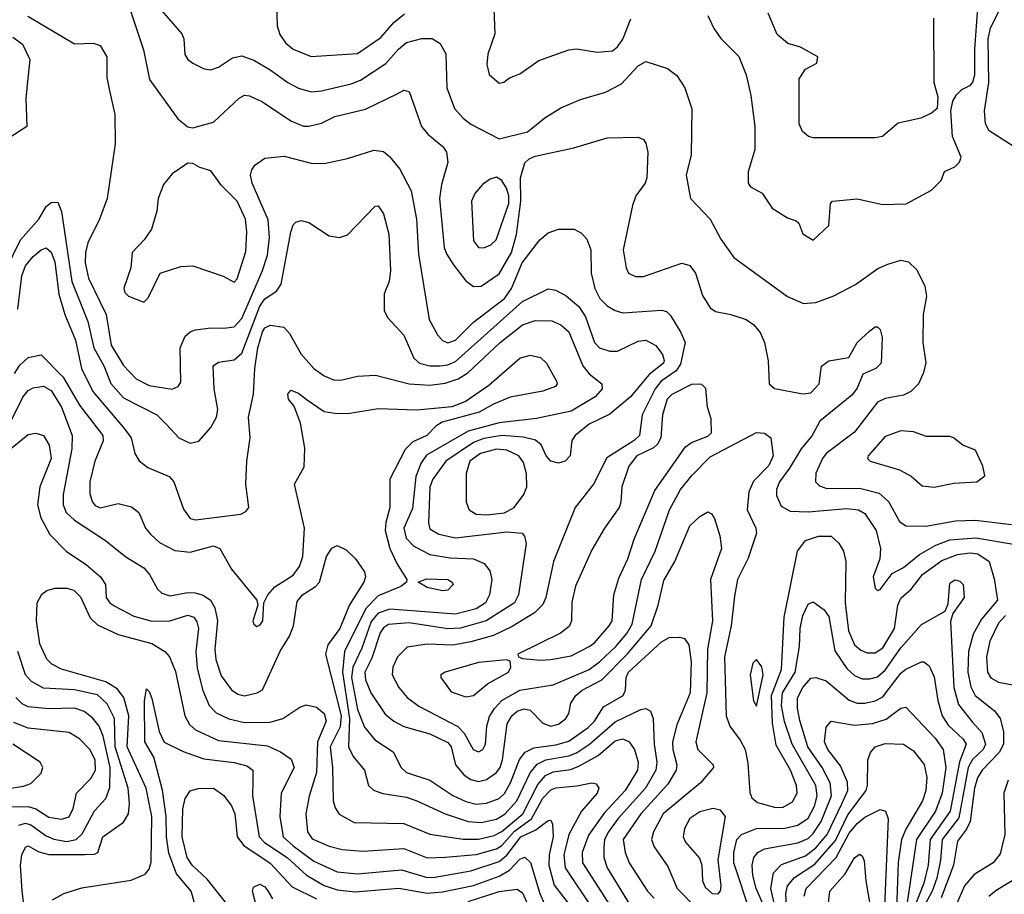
# Model space of a CAD drawing. Extents: x 997026 to 1115308, y 536381 to 619039.
# Tile 383 of 484: x 1056932 to 1060757, y 591862 to 595259. Entities that reach past the tile are written whole.
import ezdxf

# ---------------------------------------------------------------- set-up
doc = ezdxf.new("R2010")
doc.units = 0

msp = doc.modelspace()

# ---------------------------------------------------------------- linework, layer by layer
at = {"layer": '0CON20XD'}
for points in [[(1057348.5, 595338.5), (1057412.6, 595142.6), (1057436.9, 595026.9), (1057546, 594875), (1057585, 594843.8), (1057605, 594838.8), (1057685, 594861.9), (1057784.2, 594955), (1057805, 594965.7), (1057825, 594963.1), (1057875, 594940.5), (1057986.1, 594866.1), (1058035, 594846.4), (1058055, 594845.4), (1058105, 594857.9), (1058156.4, 594883.6), (1058275, 594912), (1058398.6, 594971.4), (1058425, 594985.8), (1058445, 594980), (1058493.1, 594845), (1058518.1, 594815), (1058576.9, 594765), (1058590.6, 594745), (1058595.5, 594705), (1058570.8, 594619.2), (1058562.4, 594565), (1058581.2, 594375), (1058589.7, 594349.7), (1058617.1, 594307.1), (1058665.7, 594245), (1058695, 594223.1), (1058725, 594224.4), (1058795, 594272.5), (1058842.2, 594355), (1058862.6, 594425), (1058879, 594555), (1058877.3, 594645), (1058895, 594702.9), (1058911.3, 594718.7), (1058935, 594728.8), (1059085, 594761.5), (1059215, 594801.2), (1059335, 594803.8), (1059355, 594794), (1059365, 594780), (1059372.1, 594745), (1059368.9, 594645), (1059362.2, 594625), (1059325.8, 594575), (1059312.6, 594537.4), (1059276.7, 594365), (1059288, 594295), (1059296.7, 594275), (1059325, 594262), (1059355, 594262.5), (1059504.1, 594314.1), (1059535, 594304.3), (1059557.8, 594275), (1059585, 594188.8), (1059615, 594140.8), (1059635.5, 594125.5), (1059695, 594114.4), (1059755, 594094.3), (1059784.5, 594074.5), (1059808.6, 594045), (1059825.7, 594005), (1059840, 593935), (1059843.3, 593845), (1059865, 593826.7), (1059975, 593806.2), (1060005, 593810), (1060037.5, 593845), (1060046.4, 593913.6), (1060075, 593933.8), (1060153, 593947), (1060186.2, 594005), (1060235, 594051.2), (1060255, 594066), (1060265, 594066.2), (1060275, 594056.7), (1060283.1, 594025), (1060278.9, 593925), (1060258, 593905), (1060207.3, 593882.7), (1060185, 593828.8), (1060165, 593800.8), (1060040.4, 593699.6), (1060010.8, 593645), (1059967.7, 593592.3), (1059923.1, 593516.9), (1059884.2, 593465), (1059871.6, 593435), (1059871.7, 593411.7), (1059889.8, 593369.8), (1059925, 593350), (1059995, 593348.2), (1060145, 593361.1), (1060191.2, 593355), (1060215, 593341.9), (1060259.1, 593275), (1060276.4, 593205), (1060273.5, 593165), (1060247.5, 593095), (1060255, 593051.2), (1060265, 593042), (1060275, 593045.8), (1060321.8, 593108.2), (1060365, 593131.6), (1060427.9, 593182.1), (1060491.2, 593218.8), (1060545, 593238.7), (1060646.6, 593246.6), (1060800.4, 593220.4)], [(1058772.3, 595332.3), (1058778.1, 595205), (1058750.6, 595125), (1058747.5, 595085), (1058756, 595046), (1058795, 595013.3), (1058813.6, 595016.4), (1058835, 595033.3), (1058875, 595048.8), (1058948.7, 595101.3), (1059065, 595141.9), (1059095, 595145.7), (1059175, 595133.1), (1059235, 595138.1), (1059255, 595154.4), (1059275, 595184.3), (1059306.6, 595263.4)], [(1057485, 595294.5), (1057561.5, 595205), (1057569.5, 595185), (1057573.9, 595123.9), (1057585.6, 595105), (1057605, 595090), (1057648.6, 595068.6), (1057675, 595064.5), (1057705, 595075.5), (1057758.3, 595111.7), (1057795, 595119.3), (1057845, 595100.6), (1057905, 595064.7), (1057973.6, 595015), (1058015, 594993.6), (1058065, 594979.7), (1058105, 594982.6), (1058219.9, 595010.1), (1058255.5, 595024.5), (1058355, 595089.2), (1058404.1, 595145), (1058435, 595170.6), (1058495, 595186.9), (1058535, 595186.4), (1058565, 595167.1), (1058587.1, 595127.1), (1058591.2, 594995), (1058621.2, 594915), (1058655, 594876.4), (1058685, 594853.8), (1058795, 594796.5), (1058905, 594824.3), (1058971.8, 594878.2), (1059035, 594917.1), (1059110.6, 594949.4), (1059208, 594978), (1059269.6, 595010.4), (1059335, 595080.4), (1059365, 595097.7), (1059449.3, 595069.3), (1059485, 595042.7), (1059516.2, 594995), (1059543.1, 594913.1), (1059540.5, 594735), (1059520.9, 594655), (1059537.8, 594565), (1059615, 594484.4), (1059656.5, 594406.5), (1059706.4, 594336.4), (1059915, 594184.5), (1059977.6, 594157.6), (1060025, 594161.2), (1060095, 594187.3), (1060179.7, 594230.3), (1060266.4, 594293.6), (1060305, 594309.6), (1060355, 594325.5), (1060385, 594318.9), (1060417.4, 594287.4), (1060448.5, 594225), (1060454.6, 594185), (1060442.1, 594115), (1060440.5, 594005), (1060452.2, 593925), (1060441.5, 593885), (1060423.6, 593845), (1060393.6, 593815), (1060365, 593800.5), (1060295, 593788.4), (1060265, 593773.8), (1060175, 593657.6), (1060065.3, 593575), (1060050.3, 593555), (1060025, 593498), (1060023.6, 593465), (1060038.9, 593448.9), (1060068.3, 593438.3), (1060195, 593440.4), (1060270.8, 593420.8), (1060307.4, 593387.4), (1060350.5, 593310.5), (1060375, 593293.3), (1060451.9, 593291.9), (1060567.3, 593312.7), (1060645, 593315.2), (1060785, 593298.3)], [(1057930, 595315), (1057932.5, 595235), (1057942.3, 595202.3), (1057965, 595170), (1057994.3, 595145), (1058065, 595116.4), (1058245, 595128.2), (1058335, 595190.9), (1058385, 595248.4), (1058427.6, 595282.4)], [(1060015, 594402.5), (1060075, 594460), (1060082.5, 594545), (1060090, 594555), (1060185, 594563.3), (1060285, 594541.1), (1060375.4, 594544.6), (1060475, 594596.7), (1060512.5, 594635), (1060525, 594670), (1060565, 594687.5), (1060583.6, 594706.4), (1060590, 594725), (1060555.6, 594805.6), (1060550, 594905), (1060557.6, 594942.4), (1060571.8, 594968.2), (1060592.3, 594987.7), (1060625.5, 595005), (1060635, 595017.1), (1060642.1, 595045), (1060642.4, 595145), (1060654.1, 595305)], [(1060795, 594765.3), (1060698.3, 594828.3), (1060684.2, 594855), (1060680.2, 594905), (1060697.7, 595015), (1060695.1, 595185), (1060703.5, 595226.5), (1060736.7, 595295)], [(1056963.4, 595273.4), (1057145, 595166.2), (1057218, 595168), (1057245, 595158.9), (1057270.4, 595115), (1057270.3, 595035), (1057279.4, 594989.4), (1057301.4, 594891.4), (1057303.1, 594776.9), (1057271.5, 594565), (1057242.5, 594485), (1057197.3, 594392.7), (1057188.1, 594355), (1057187, 594315), (1057199.2, 594255), (1057268, 594115), (1057287.4, 593995), (1057335, 593916.1), (1057385, 593864.1), (1057435, 593839.2), (1057525, 593824.6), (1057547.5, 593835), (1057558.2, 593851.8), (1057555.7, 593985), (1057575, 594029.6), (1057595, 594047.4), (1057615.3, 594055.3), (1057675, 594062.9), (1057725, 594061.8), (1057765, 594065.9), (1057795, 594099.1), (1057876, 594285), (1057895.2, 594345.2), (1057903.1, 594413.1), (1057898, 594482), (1057835.7, 594625), (1057828.8, 594655), (1057833.5, 594676.5), (1057846, 594695), (1057885, 594721.2), (1057959.9, 594729.9), (1058065, 594702.7), (1058115, 594700.9), (1058205, 594720), (1058307.8, 594752.2), (1058345, 594747.5), (1058368.7, 594728.7), (1058408.5, 594678.5), (1058453.1, 594595), (1058473.3, 594485), (1058481.3, 594348.7), (1058522.8, 594095), (1058555.4, 594035), (1058575, 594013.9), (1058594.8, 594004.8), (1058625, 594014.7), (1058695.4, 594084.6), (1058815, 594176.5), (1058842.2, 594215), (1058884.5, 594314.5), (1058953.2, 594405), (1058985, 594431.2), (1059025, 594446.2), (1059086, 594446), (1059115, 594430), (1059135, 594407.5), (1059151.1, 594365), (1059152.5, 594275), (1059166.9, 594215), (1059186.2, 594176.2), (1059215, 594148.1), (1059245, 594129.5), (1059275, 594121.2), (1059425, 594131.2), (1059445, 594125.4), (1059460.8, 594110.8), (1059501.2, 594045), (1059517.6, 594005), (1059499.1, 593920.9), (1059482, 593895), (1059424.5, 593855), (1059400.4, 593825), (1059350.7, 593725), (1059339.8, 593645), (1059318.9, 593625), (1059212.5, 593557.5), (1059161.3, 593455), (1059090, 593365), (1059005.4, 593155.4), (1058976.3, 593015), (1058965, 592987.3), (1058932.5, 592955), (1058845, 592902.3), (1058772.2, 592867.8), (1058685, 592843.5), (1058615, 592830), (1058515, 592833.5), (1058437.7, 592822.3), (1058400, 592785), (1058382, 592745), (1058378.7, 592715), (1058404.6, 592665), (1058437.3, 592627.3), (1058483, 592593), (1058634, 592514), (1058658.7, 592488.7), (1058693.5, 592425), (1058715, 592415.3), (1058731.3, 592425), (1058741.7, 592445), (1058746.6, 592515), (1058757.3, 592552.7), (1058776.1, 592583.9), (1058805.4, 592614.6), (1058875, 592655.6), (1059005, 592675.9), (1059145, 592735.2), (1059185, 592764.8), (1059247.5, 592825), (1059290.9, 592875), (1059311.4, 592911.4), (1059347.3, 593085), (1059400.6, 593195), (1059456.6, 593355), (1059499.8, 593435), (1059545, 593490.8), (1059615, 593560.9), (1059795, 593656.5), (1059825, 593653.8), (1059850, 593635), (1059859.4, 593565), (1059842.6, 593527.4), (1059782.7, 593467.3), (1059765.3, 593425.3), (1059758.9, 593355), (1059791.8, 593285), (1059794.6, 593265), (1059762.6, 593167.4), (1059720.2, 593085), (1059709.5, 593020.5), (1059695.6, 592905), (1059669.6, 592785), (1059676.5, 592555), (1059690.4, 592515), (1059731.5, 592461.5), (1059750.4, 592425), (1059761.2, 592371.2), (1059768.1, 592258.1), (1059776.6, 592236.6), (1059798.9, 592218.9), (1059865, 592200.2), (1059895, 592200), (1059935, 592221.5), (1059952.5, 592255), (1059949.8, 592285), (1059926.6, 592345), (1059870.9, 592440.9), (1059856.8, 592526.8), (1059853.4, 592635), (1059891.8, 592735), (1059901.6, 592938.4)], [(1059606.1, 595276.1), (1059628.8, 595225), (1059656.7, 595185), (1059726.1, 595116.1), (1059753.8, 595045), (1059772.5, 594965), (1059787.5, 594845), (1059787.5, 594755), (1059761.7, 594668.3), (1059762.5, 594625), (1059770.7, 594610.7), (1059815.9, 594585.9), (1059855, 594527.5), (1059915, 594490), (1059948.8, 594478.8), (1059958.8, 594468.8), (1059975, 594427.5), (1060015, 594402.5)], [(1060482.5, 595265), (1060483.8, 595015), (1060499.5, 594959.5), (1060496.7, 594915), (1060475, 594896.2), (1060433, 594877), (1060345, 594857.5), (1060305, 594823.3), (1060283.6, 594806.4), (1060255, 594800), (1060015, 594800), (1059996.4, 594806.4), (1059973.3, 594825), (1059960, 594855), (1059960.7, 595029.3), (1059985, 595067.5), (1060029.3, 595090.7), (1060032.5, 595115), (1059965, 595153.3), (1059916.4, 595166.4), (1059875, 595202.5), (1059840, 595285)], [(1056905, 595191.8), (1056942.9, 595165), (1056971.1, 595105), (1056965.7, 595044.3), (1056956.2, 594955), (1056960, 594845), (1056890.3, 594799.7)], [(1057415, 594162.5), (1057430.7, 594179.3), (1057477.5, 594275), (1057558.8, 594301.2), (1057605, 594303.1), (1057722.7, 594262.7), (1057765, 594240), (1057777.6, 594252.4), (1057810.9, 594359.1), (1057814.2, 594435), (1057809.2, 594485), (1057776.9, 594555), (1057716.7, 594615), (1057675, 594672), (1057632.5, 594685), (1057605, 594701.2), (1057585, 594702.5), (1057525, 594661.2), (1057490.9, 594619.1), (1057470, 594565), (1057464.4, 594515.6), (1057444.3, 594445.7), (1057415.8, 594404.2), (1057368.8, 594355), (1057363.3, 594295), (1057336.4, 594216.4), (1057340.3, 594200.3), (1057355, 594186.2), (1057415, 594162.5)], [(1058735, 594372.7), (1058762.5, 594385), (1058783.1, 594405), (1058832.7, 594545), (1058832.3, 594575), (1058822.8, 594605), (1058805, 594634.7), (1058785, 594647.3), (1058760.1, 594639.9), (1058730.3, 594619.7), (1058700.4, 594585), (1058687.8, 594555), (1058695, 594400), (1058714.3, 594375), (1058735, 594372.7)], [(1056879.4, 594290.6), (1056935.8, 594404.2), (1057006.1, 594485), (1057035, 594534.2), (1057055, 594550), (1057080.7, 594550.7), (1057094.2, 594515), (1057135, 594242.5), (1057196.6, 594086.6), (1057220.6, 593985), (1057258.9, 593915), (1057286.3, 593846.3), (1057335, 593790.2), (1057464.7, 593724.7), (1057502.5, 593687.5), (1057550, 593635), (1057595, 593614.4), (1057627.9, 593622.1), (1057675, 593675.8), (1057696.1, 593715), (1057701.5, 593745), (1057687.9, 593825), (1057683.3, 593915), (1057705, 593929.5), (1057765, 593938.9), (1057795.4, 593964.6), (1057865, 594146.8), (1057885, 594175.8), (1057930, 594205), (1057947.4, 594232.6), (1057985.7, 594434.3), (1057995, 594462.5), (1058005, 594472.5), (1058025, 594480), (1058055, 594471.2), (1058135, 594419.4), (1058175, 594412.9), (1058205.6, 594424.4), (1058313.3, 594535), (1058325, 594536.7), (1058345.5, 594505.5), (1058366.7, 594426.7), (1058372.3, 594285), (1058366.9, 594243.1), (1058348.6, 594195), (1058348.3, 594128.3), (1058361.7, 594101.7), (1058424.1, 594034.1), (1058462.7, 593945), (1058485.8, 593925), (1058525, 593915.2), (1058565, 593915.2), (1058595, 593918.9), (1058625, 593931.7), (1058885, 594165.2), (1058985, 594214.4), (1059015, 594209.4), (1059055, 594186.9), (1059104.2, 594145), (1059130.6, 594105), (1059165, 594005.6), (1059185, 593984.5), (1059225, 593971.5), (1059255, 593971.5), (1059335, 594011.1), (1059365, 594015.3), (1059404, 593994), (1059428.8, 593958.8)], [(1056925.2, 594135), (1056940.4, 594265), (1056955, 594303.8), (1056985, 594340), (1057015, 594365.4), (1057035, 594373.9), (1057055, 594356.2), (1057069.1, 594319.1), (1057083.9, 594193.9), (1057107.4, 594115), (1057149.3, 594015), (1057172.9, 593905), (1057216.6, 593815), (1057339.8, 593669.8), (1057365.2, 593635.2), (1057380, 593575), (1057395.8, 593545.8), (1057430.3, 593520.3), (1057512.5, 593485), (1057531.6, 593465), (1057568.4, 593358.4), (1057595, 593321.5), (1057615, 593316.2), (1057790.9, 593339.1), (1057811.1, 593348.9), (1057822.7, 593365), (1057811.2, 593455), (1057814.6, 593545), (1057827.5, 593635), (1057821.3, 593715), (1057840.2, 593805), (1057845.5, 593905), (1057857, 593985), (1057875, 594047.5), (1057885, 594062.7), (1057905, 594072.5), (1057958.6, 594065), (1057980.1, 594040.1), (1058025, 593960.4), (1058075, 593905.2), (1058115, 593876.3), (1058155, 593859.2), (1058185, 593860.2), (1058245, 593875.2), (1058315, 593878.8), (1058445, 593844.8), (1058525, 593840.4), (1058585, 593847.7), (1058635, 593864.1), (1058672.5, 593887.5), (1058798.9, 594005), (1058885, 594074.3), (1058935, 594091.6), (1058999.8, 594089.8), (1059035, 594074.6), (1059065, 594046.5), (1059120, 593915), (1059144.3, 593884.3), (1059193.1, 593845), (1059194.6, 593825), (1059168.2, 593795), (1059075, 593739.3), (1058939.3, 593710.7), (1058795, 593693.6), (1058675, 593661.2), (1058512.3, 593567.7), (1058491.3, 593538.7), (1058471.1, 593485), (1058458.6, 593361.4), (1058424, 593285), (1058433, 593245), (1058463.8, 593215), (1058525, 593182.6), (1058605, 593169), (1058695, 593165.7), (1058736.8, 593146.8), (1058758.5, 593118.5), (1058766.7, 593085), (1058757.1, 593025), (1058741.9, 592995), (1058705, 592971.4), (1058625, 592950.7), (1058369.6, 592969.6), (1058325, 592953.9), (1058297.9, 592922.1), (1058261.9, 592818.1), (1058226, 592745), (1058221.1, 592705), (1058245, 592580.5), (1058271.7, 592511.7), (1058311.9, 592461.9), (1058382.9, 592415), (1058413.6, 592355), (1058435, 592335.8), (1058525, 592306.2), (1058615, 592246.6), (1058665, 592222.4), (1058705, 592211.7), (1058745, 592215.6), (1058795, 592234), (1058815, 592253.8), (1058839, 592295), (1058874.2, 592385.8), (1058895.7, 592414.3), (1058929.1, 592430.9), (1059015, 592442.9), (1059065, 592457), (1059140.1, 592509.9), (1059164.8, 592535), (1059199.6, 592590.4), (1059276.9, 592635), (1059286.1, 592655), (1059288.5, 592705), (1059297.2, 592725), (1059425, 592843.2), (1059455, 592859.4), (1059495, 592860.4), (1059515, 592855.5), (1059531.2, 592831.2), (1059541.3, 592765), (1059536.7, 592645), (1059485, 592521.1), (1059468.7, 592455), (1059469.8, 592425), (1059485.2, 592365), (1059482, 592345), (1059449.5, 592290.5), (1059345.8, 592174.2), (1059277, 592075), (1059284.8, 592025), (1059300.3, 591985), (1059370.8, 591875), (1059397.5, 591847.5)], [(1056912.1, 593885), (1056932.5, 593917.5), (1056965, 593946.9), (1057015, 593957.5), (1057100.8, 593870.8), (1057165, 593761.6), (1057254.8, 593645), (1057256, 593624), (1057224.7, 593545), (1057204.7, 593464.7), (1057205, 593417.5), (1057215.5, 593385), (1057225, 593372.7), (1057245, 593363.2), (1057315, 593380.4), (1057366.9, 593366.9), (1057395.4, 593345.4), (1057421.5, 593285), (1057440.5, 593260.5), (1057475, 593228.8), (1057535, 593197.3), (1057595, 593190.8), (1057685, 593215.4), (1057709.4, 593205), (1057755, 593125.6), (1057853.8, 593005), (1057856.7, 592985), (1057837.5, 592925), (1057841.7, 592911.7), (1057853, 592903), (1057865, 592907.5), (1057877.1, 592925), (1057881.2, 592995), (1057895.6, 593025), (1057923.9, 593056.1), (1057995, 593102.2), (1058018.8, 593135), (1058032.7, 593175), (1058039.1, 593285), (1058000, 593455), (1058036.8, 593523.2), (1058039.4, 593595), (1058022.9, 593692.9), (1057998.3, 593758.3), (1057976.7, 593785), (1057973.8, 593805), (1057985, 593820), (1058015, 593808.8), (1058045.7, 593785.7), (1058115, 593737.1), (1058165, 593729.4), (1058215, 593730.6), (1058325, 593749.1), (1058475, 593743.8), (1058612.6, 593757.4), (1058663, 593777), (1058755, 593839.5), (1058875, 593944.6), (1058915, 593956.5), (1058955, 593946.9), (1058978.6, 593925), (1059018, 593855), (1059020.8, 593845), (1059014, 593835), (1058965, 593817.1), (1058837.2, 593792.8), (1058773.3, 593766.7), (1058717.5, 593735), (1058574, 593696), (1058548.8, 593681.2), (1058514.3, 593645), (1058459.6, 593620.4), (1058430, 593590), (1058370.5, 593475), (1058370.4, 593365), (1058354, 593306), (1058351.6, 593275), (1058370.7, 593205), (1058397.2, 593147.2), (1058436.2, 593085), (1058434.2, 593075), (1058412.3, 593057.7), (1058325, 593022.2), (1058277.4, 592972.6), (1058193.5, 592805), (1058186, 592725), (1058213.5, 592545), (1058209.1, 592435), (1058227.5, 592397.5), (1058271.4, 592345), (1058287.5, 592285), (1058307.2, 592267.2), (1058343.5, 592253.5), (1058435, 592240), (1058475, 592225.8), (1058584.8, 592174.8), (1058675, 592144.4), (1058725, 592140.8), (1058785, 592154.5), (1058817.9, 592175), (1058864.1, 592225), (1058915.5, 592334.5), (1058942.4, 592367.6), (1058976.1, 592383.9), (1059065, 592400), (1059095, 592411.4), (1059145.2, 592445), (1059245, 592532.6), (1059345, 592580.7), (1059365, 592584.5), (1059383.3, 592573.3), (1059393.3, 592545), (1059397.2, 592445), (1059407.2, 592375), (1059403.2, 592345), (1059362.7, 592275), (1059255.6, 592155), (1059219.5, 592105), (1059204.5, 592075), (1059200.9, 592045), (1059201.6, 592005), (1059214.8, 591965), (1059306.8, 591815)], [(1059428.8, 593958.8), (1059436.1, 593936.1), (1059433.4, 593925), (1059378.1, 593881.9), (1059305.3, 593795), (1059225, 593727.5), (1059145, 593688.2), (1059090, 593645), (1059076.5, 593625), (1059070.6, 593565), (1059051.2, 593545), (1059025, 593537.5), (1058995, 593544.5), (1058977.3, 593565), (1058958, 593608), (1058935.8, 593625.7), (1058887.5, 593637.5), (1058805, 593643.8), (1058735, 593632.1), (1058695, 593617.5), (1058587.9, 593545), (1058536.8, 593475), (1058525.3, 593445), (1058519.7, 593305), (1058525, 593281.5), (1058560.7, 593260.7), (1058625, 593247), (1058825, 593269.7), (1058883.8, 593265), (1058893.6, 593253.6), (1058900, 593225), (1058870, 593025), (1058854, 592995), (1058744.9, 592925.1), (1058645, 592895.7), (1058595, 592893.6), (1058445, 592916.3), (1058365, 592910.6), (1058345, 592897.3), (1058332, 592878), (1058300.7, 592779.3), (1058273.3, 592725), (1058275, 592695.7), (1058295.8, 592645), (1058352.4, 592562.4), (1058385.2, 592535.2), (1058424.2, 592514.2), (1058525, 592485.2), (1058595, 592452.4), (1058608.3, 592435), (1058624.6, 592365), (1058659.2, 592325), (1058685, 592308.6), (1058715, 592300.8), (1058745, 592308.2), (1058785, 592335.4), (1058798.3, 592355), (1058807.4, 592385), (1058826.5, 592525), (1058843.8, 592555), (1058865, 592574), (1058892.4, 592582.4), (1058915, 592577.4), (1058965, 592527.3), (1058995, 592514.8), (1059025, 592522.5), (1059053.5, 592545), (1059065.4, 592565), (1059073.8, 592605), (1059092.2, 592635), (1059117.8, 592655), (1059194.2, 592695.8), (1059293.1, 592796.9), (1059385.2, 592905), (1059413, 592985), (1059435, 593081.4), (1059477.3, 593155), (1059535, 593292.9), (1059575, 593330), (1059605, 593347.5), (1059619.5, 593339.5), (1059631.9, 593321.9), (1059652.5, 593255), (1059658.2, 593205), (1059615.4, 593085), (1059623.8, 592925), (1059604.8, 592815), (1059601.3, 592645), (1059559.1, 592455), (1059566.9, 592425), (1059625.6, 592365), (1059627.5, 592355), (1059577.3, 592295), (1059432.4, 592175), (1059394.2, 592105), (1059386, 592075), (1059396.6, 592046.6), (1059449.9, 591969.9), (1059485.9, 591885), (1059565.7, 591805)], [(1058955, 592771.5), (1058995, 592773.9), (1059075, 592788.8), (1059145, 592825.4), (1059165, 592839.6), (1059222.7, 592905), (1059234, 592925), (1059240.7, 593025), (1059259.9, 593090.1), (1059295.3, 593165), (1059318.8, 593241.2), (1059399.3, 593430.7), (1059519.1, 593600.9), (1059542.4, 593617.6), (1059605, 593641.2), (1059620, 593655), (1059618.8, 593708.8), (1059604.2, 593755), (1059597.3, 593827.3), (1059582.5, 593842.5), (1059544.3, 593844.3), (1059465, 593803.5), (1059447.1, 593785), (1059429, 593725), (1059423, 593635), (1059409.7, 593610.3), (1059393.9, 593596.1), (1059330, 593565), (1059299.2, 593525), (1059271.1, 593445), (1059268.1, 593385), (1059261.4, 593365), (1059204.5, 593285), (1059155, 593200.8), (1059091.3, 593058.7), (1059077, 592997), (1059075.4, 592924.6), (1059066.9, 592903.1), (1059033.3, 592876.7), (1058867.5, 592795), (1058870, 592785), (1058885, 592778.8), (1058955, 592771.5)], [(1056898.8, 593701.2), (1056945, 593793.4), (1056965, 593819.4), (1056985, 593829.7), (1057025, 593835.7), (1057055, 593819.7), (1057094.8, 593755), (1057135.8, 593645), (1057135, 593592.5), (1057101.6, 593415), (1057100.6, 593375), (1057112.4, 593345), (1057145, 593315.7), (1057266, 593236), (1057345, 593172.5), (1057415, 593129.7), (1057436.8, 593105), (1057467.7, 593047.7), (1057485, 593031.6), (1057515, 593021.4), (1057585, 593034.2), (1057613.7, 593033.7), (1057644.5, 593024.5), (1057673.2, 593005), (1057690.5, 592975), (1057700.9, 592925), (1057690, 592815), (1057694.5, 592774.5), (1057715, 592711.1), (1057755, 592656.2), (1057779.6, 592639.6), (1057805, 592633.4), (1057854.7, 592645.3), (1057875, 592656.7), (1057943.5, 592806.5), (1057979.7, 592865), (1057995.6, 592904.4), (1058010.7, 592999.3), (1058031.4, 593025), (1058081.6, 593058.4), (1058096.5, 593075), (1058124, 593175), (1058145, 593207.3), (1058165, 593216.6), (1058200.1, 593200.1), (1058237.3, 593165), (1058271.5, 593115), (1058275.4, 593095), (1058268.7, 593075), (1058212.8, 592987.2), (1058175.9, 592894.1), (1058129.4, 592830.6), (1058119.8, 592795), (1058180.6, 592555), (1058177, 592513), (1058138, 592435), (1058147.7, 592355), (1058150.3, 592225), (1058157.9, 592197.9), (1058173.7, 592173.7), (1058231.4, 592141.4), (1058425, 592136.8), (1058525, 592095.7), (1058655, 592076.2), (1058715, 592075.8), (1058775, 592090.7), (1058805, 592106.8), (1058886.7, 592175), (1058945, 592289), (1058975, 592323.1), (1059005, 592337.8), (1059072.5, 592347.5), (1059101.7, 592358.3), (1059178.8, 592401.2), (1059245, 592458.1), (1059275, 592465.7), (1059299.6, 592455), (1059320, 592425), (1059335.2, 592375), (1059331.6, 592345), (1059284.4, 592265), (1059202.9, 592177.1), (1059141.3, 592091.3)], [(1056875, 593574.4), (1056965, 593648.1), (1056995, 593652.9), (1057025, 593644), (1057046.3, 593606.3), (1057054.7, 593555), (1057010.8, 593445), (1057001.1, 593375), (1057014.2, 593324.2), (1057049.8, 593259.8), (1057113.1, 593195), (1057192, 593142), (1057246.7, 593095), (1057265.6, 593065), (1057268.1, 593015), (1057282.2, 592995), (1057301.5, 592981.5), (1057375, 592942.5), (1057445, 592923.2), (1057515, 592924.2), (1057585, 592946.5), (1057608.8, 592938.8), (1057620.7, 592920.7), (1057627, 592895), (1057615.9, 592805), (1057621.1, 592741.1), (1057643.6, 592653.6), (1057668.6, 592595), (1057695, 592567.3), (1057745, 592543.3), (1057805, 592530), (1057905, 592530.3), (1057955, 592544.6), (1058020.9, 592589.1), (1058045, 592597.9), (1058085, 592588.7), (1058115.4, 592565), (1058122.9, 592535), (1058089.1, 592455), (1058085.5, 592335), (1058056.8, 592243.2), (1058043.7, 592175), (1058050.7, 592105), (1058068.3, 592078.3), (1058135, 592049.5), (1058185, 592036.8), (1058265, 592029.5), (1058425, 592039.6), (1058515, 592004.4), (1058585, 592006.3), (1058705, 592016.6), (1058785, 592038.6), (1058805, 592051.8), (1058855, 592107.8), (1058919.9, 592155), (1058965, 592236.1), (1058995, 592267.8), (1059015, 592275.6), (1059097, 592283), (1059155, 592295.3), (1059171.4, 592291.4), (1059181.5, 592275), (1059175.4, 592255), (1059114.4, 592185.6), (1059065.6, 592094.4), (1059046.6, 592015), (1059050.6, 591965), (1059159, 591805)], [(1060485, 593444.2), (1060560.5, 593459.5), (1060650, 593465), (1060681.7, 593488.3), (1060673.3, 593525), (1060645, 593587.5), (1060596.4, 593606.4), (1060560, 593635), (1060545, 593640), (1060455, 593640), (1060405, 593658), (1060355, 593662.9), (1060295, 593640.8), (1060228.6, 593565), (1060226, 593555), (1060236, 593545), (1060350.6, 593510.6), (1060395, 593486.2), (1060438.3, 593448.3), (1060485, 593444.2)], [(1058745, 593335.9), (1058815, 593344.1), (1058852.5, 593365), (1058890.4, 593415), (1058902.3, 593445), (1058900.5, 593495), (1058889.9, 593539.9), (1058871.3, 593565), (1058825, 593586.9), (1058785, 593591.1), (1058722.5, 593575), (1058680.5, 593545), (1058666.4, 593496.4), (1058666.9, 593385), (1058678.2, 593355), (1058705, 593338.9), (1058745, 593335.9)], [(1059901.6, 592938.4), (1059954.4, 593195.6), (1059985, 593236.2), (1060035, 593252.7), (1060085, 593253.8), (1060115, 593226.4), (1060132.5, 593195), (1060141.4, 593155), (1060139.4, 592995), (1060151.6, 592885), (1060175, 592831.5), (1060200.1, 592810.1), (1060225, 592800), (1060255, 592800), (1060285, 592819.7), (1060331.2, 592895), (1060343, 592985), (1060355, 593012.7), (1060395, 593047.3), (1060439.2, 593105), (1060515, 593159.3), (1060575, 593181.6), (1060625, 593188.6), (1060655, 593184.8), (1060698.9, 593155), (1060717.7, 593087.7), (1060731.1, 593005), (1060669, 592931), (1060636.8, 592873.2), (1060618.5, 592805), (1060615.4, 592725), (1060627.8, 592667.8), (1060644.6, 592634.6), (1060718.5, 592575), (1060740.6, 592545), (1060753.8, 592495), (1060754.4, 592445.6), (1060737.1, 592412.9), (1060671.6, 592345), (1060652.6, 592315), (1060640.8, 592275), (1060624.7, 592145.3), (1060610.3, 592115), (1060575, 592068.9), (1060560.4, 591975), (1060511.4, 591848.6)], [(1058575, 593040.8), (1058515, 593054.4), (1058480, 593075), (1058512.8, 593087.2), (1058595, 593084.4), (1058612, 593075), (1058615.8, 593065), (1058595, 593044), (1058575, 593040.8)], [(1059772.6, 591785), (1059706.1, 591985), (1059706.8, 592025), (1059718.7, 592075), (1059736.2, 592095), (1059795, 592118.1), (1059905, 592118.8), (1059955, 592131.3), (1059995, 592157.7), (1060019.4, 592205), (1060029.7, 592245), (1060024.9, 592285), (1059933.5, 592445), (1059903.1, 592533.1), (1059891.4, 592595), (1059894.9, 592645), (1059944.3, 592725), (1059961.2, 592825), (1059963.8, 592895), (1059974.8, 592945), (1059995, 592989.4), (1060015, 592998.6), (1060057.6, 592967.6), (1060075, 592941.4), (1060098.3, 592808.3), (1060145, 592738.8), (1060175, 592711.9), (1060205, 592699.2), (1060235, 592699), (1060265, 592707), (1060295, 592732.5), (1060355, 592820.2), (1060435, 592910), (1060528.1, 592961.9), (1060538.9, 592991.1), (1060545, 593071.2), (1060565, 593083.3), (1060585, 593078.1), (1060598, 593065), (1060601.2, 593015), (1060556.8, 592953.2), (1060547.8, 592922.2), (1060561.2, 592665), (1060579.4, 592599.4), (1060632.5, 592532.5), (1060670.5, 592490.5), (1060683.6, 592445), (1060674.8, 592425), (1060634.2, 592385.8), (1060616.7, 592355), (1060581, 592159), (1060516.1, 592075), (1060509.9, 591995), (1060494.7, 591925), (1060476.5, 591875), (1060438.8, 591805)], [(1057059.9, 591840.1), (1057103.5, 591865), (1057173.2, 591886.8), (1057365, 591917.1), (1057419.6, 591940.4), (1057435, 591959.4), (1057443, 591987), (1057445.7, 592165), (1057423.8, 592275), (1057350.3, 592435), (1057356.6, 592555), (1057336.5, 592626.5), (1057310.5, 592660.5), (1057266.9, 592686.9), (1057095, 592736.8), (1057056.4, 592756.4), (1057037.2, 592775), (1057010.9, 592835), (1056996.9, 592925), (1057000.7, 592995), (1057018.3, 593028.3), (1057037.2, 593042.8), (1057068.6, 593051.4), (1057115, 593052), (1057143.1, 593043.1), (1057168.3, 593018.3), (1057206.1, 592936.1), (1057235, 592908.9), (1057315, 592871.7), (1057445, 592837), (1057495.9, 592805.9), (1057514, 592784), (1057537.2, 592727.2), (1057573.8, 592555), (1057592, 592522), (1057615, 592501.1), (1057705, 592459), (1057895, 592438.4), (1057945.6, 592415.6), (1057986.5, 592386.5), (1057998.7, 592355), (1057947.5, 592255), (1057943.1, 592165), (1057955.7, 592085), (1057995, 592050.6), (1058075, 591990.4), (1058165, 591949), (1058245, 591941.2), (1058415, 591956.7), (1058515, 591927.6), (1058545, 591928.2), (1058685, 591953.4), (1058795, 591989.5), (1058825.2, 592014.8), (1058879, 592085), (1058937, 592113), (1058985, 592149.5), (1058995, 592150.8), (1059002.1, 592135), (1059004.4, 592085), (1058989.5, 592015), (1058987.7, 591975), (1059008, 591898), (1059081.1, 591805)], [(1060762, 592945), (1060735.2, 592915), (1060700.7, 592845), (1060687.9, 592785), (1060691.3, 592725), (1060705, 592703.1), (1060735, 592686.3), (1060812.5, 592672.5)], [(1056960, 591735), (1056941.2, 591875), (1056934.9, 591975.1), (1056940, 592015), (1056955, 592045.5), (1056965, 592050), (1057007.1, 592027.1), (1057045, 592016.6), (1057185, 592017.3), (1057222.2, 592017.8), (1057235.5, 592024.5), (1057255.6, 592085), (1057335, 592142.1), (1057354.7, 592175.3), (1057359.2, 592215), (1057353.4, 592275), (1057302.5, 592435), (1057301.1, 592545), (1057272.2, 592602.2), (1057235, 592636.7), (1057145, 592656.8), (1057025, 592663.3), (1056978.2, 592688.2), (1056955.3, 592715), (1056924.8, 592804.8)], [(1058665, 592629.1), (1058695, 592634.5), (1058749.6, 592680.4), (1058830.6, 592725), (1058840, 592745), (1058837.5, 592767.5), (1058823.3, 592773.3), (1058715, 592763.2), (1058584.7, 592725.3), (1058568.8, 592715), (1058568.8, 592705), (1058608.3, 592648.3), (1058665, 592629.1)], [(1059795, 592592.5), (1059819.8, 592715), (1059815, 592745.8), (1059795, 592774), (1059780.6, 592759.4), (1059769.3, 592715), (1059783.4, 592613.4), (1059795, 592592.5)], [(1059825, 591810.8), (1059793.4, 591885), (1059780.8, 591935), (1059778, 591975), (1059784.8, 592005), (1059800, 592025), (1059825, 592038.9), (1059955, 592061.7), (1059995, 592078.6), (1060015, 592098), (1060046.2, 592145), (1060086.5, 592245), (1060081.1, 592295), (1060049.7, 592355), (1059993.6, 592435), (1059962.9, 592537.1), (1059953.5, 592585), (1059953.8, 592625), (1059974.8, 592665), (1060005, 592702.3), (1060025, 592703.9), (1060065, 592691.3), (1060155, 592616.2), (1060185, 592604.8), (1060215, 592604.4), (1060255, 592613.1), (1060285, 592629.8), (1060355, 592721.1), (1060375, 592737.3), (1060435, 592764.7), (1060445, 592764.6), (1060465, 592749.1), (1060485, 592707.5), (1060498.5, 592615), (1060516, 592556), (1060539.7, 592519.7), (1060597.9, 592465), (1060609, 592445), (1060582.7, 592377.3), (1060546.3, 592185), (1060469.1, 592075), (1060461, 591975), (1060444, 591906), (1060413, 591827)], [(1057615.4, 591815), (1057598, 591875), (1057541.2, 591941.2), (1057511.7, 592021.7), (1057502.1, 592085), (1057501.7, 592165), (1057487.3, 592267.3), (1057453.1, 592395), (1057417.9, 592455), (1057417, 592613), (1057425, 592660), (1057435, 592650), (1057445, 592622.5), (1057474.6, 592494.6), (1057493.6, 592453.6), (1057567.1, 592417.1), (1057647.9, 592387.9), (1057765, 592374.8), (1057815, 592361.8), (1057838.1, 592345), (1057837.7, 592302.3), (1057836.7, 592245), (1057863.1, 592085), (1057883.3, 592063.3), (1057971.5, 592005), (1058046, 591936), (1058115, 591896.2), (1058165, 591879), (1058235, 591872.1), (1058405, 591886.1), (1058515, 591867.2), (1058575, 591871.6), (1058695, 591897), (1058795, 591933.1), (1058835, 591956.6), (1058875, 591999.3), (1058895, 592006.6), (1058916.1, 591986.1), (1058952.2, 591865), (1058974.5, 591815)], [(1056929.3, 592130.7), (1056955, 592138.3), (1056975, 592132.5), (1057035, 592089.5), (1057065, 592076.6), (1057115, 592067.8), (1057151.5, 592075), (1057175, 592096.5), (1057223, 592187), (1057266.7, 592235), (1057282.4, 592277.6), (1057283.3, 592355), (1057256, 592476), (1057240.6, 592515), (1057215, 592547.5), (1057182.3, 592572.3), (1057145, 592585.6), (1057045, 592582.2), (1056965, 592589.8), (1056942, 592602), (1056916.6, 592626.6)], [(1059886.8, 591725), (1059850.3, 591885), (1059860, 591945), (1059892.2, 591977.8), (1059985, 592011.3), (1060025, 592042.5), (1060069.7, 592095), (1060126.5, 592213.5), (1060148.7, 592265), (1060147.7, 592297.7), (1060120.6, 592360.6), (1060071.2, 592425), (1060058.7, 592455), (1060065, 592512), (1060085, 592534.5), (1060175, 592519.5), (1060245, 592526.1), (1060298.1, 592541.9), (1060355, 592585.5), (1060375, 592588.9), (1060489.1, 592469.1), (1060519.8, 592425), (1060529.7, 592355), (1060516.2, 592255), (1060490.2, 592185), (1060415.7, 592075), (1060376, 591805)], [(1056895, 592202.4), (1056965, 592203.8), (1056994.6, 592194.6), (1057045, 592161.8), (1057095, 592153.5), (1057125, 592163.6), (1057139.6, 592195), (1057152.7, 592255), (1057208, 592312), (1057226.7, 592345), (1057225, 592384), (1057204.6, 592425), (1057165, 592466.2), (1057125, 592490.8), (1056965, 592508.1), (1056909.5, 592529.5)], [(1056865, 592269.5), (1056947.1, 592282.9), (1056975, 592293.1), (1057015, 592332.5), (1057022.2, 592355), (1057011.9, 592375), (1056905.8, 592445.8)], [(1059911.1, 591815), (1059908.9, 591865), (1059914.8, 591895), (1059942, 591928), (1060020.9, 591979.1), (1060101, 592071), (1060149.6, 592170.4), (1060220.6, 592265), (1060226.2, 592286.2), (1060227.1, 592382.9), (1060236.8, 592413.2), (1060255.3, 592434.7), (1060295, 592447.9), (1060365, 592445.9), (1060405, 592419.2), (1060445.9, 592365.9), (1060455.6, 592315.6), (1060452, 592265), (1060439, 592225), (1060374.3, 592115.7), (1060357.6, 592075), (1060344.7, 591985.3), (1060337.8, 591805)], [(1057737.5, 591825), (1057660.7, 591920.7), (1057602.5, 591975), (1057583.1, 592005), (1057563.6, 592085), (1057566.1, 592193.9), (1057575.2, 592234.8), (1057595, 592263.8), (1057625, 592273.2), (1057685, 592274), (1057725, 592246.2), (1057755, 592205.5), (1057768, 592175), (1057773.4, 592125), (1057777.3, 592085), (1057802.4, 592052.4), (1057905, 591982.7), (1057991.3, 591891.3), (1058085.1, 591845.1)], [(1060772.7, 592305), (1060755.3, 592255), (1060758.7, 592095), (1060741, 592019), (1060714.5, 591985), (1060640.4, 591939.6), (1060602.1, 591895), (1060532.1, 591735)], [(1059645, 591864.6), (1059654.2, 591875.8), (1059657.7, 591895), (1059645.6, 591995.6), (1059674, 592164), (1059655, 592189.2), (1059625, 592195.9), (1059575, 592182.9), (1059535, 592156.2), (1059515, 592118), (1059509.1, 592085), (1059518.2, 592065), (1059572.7, 592002.7), (1059581.6, 591975), (1059584.2, 591915), (1059595, 591889.5), (1059622.9, 591865), (1059645, 591864.6)], [(1059980, 591855), (1059988.1, 591885), (1060104.3, 592005.7), (1060155, 592099.6), (1060185, 592137.7), (1060215, 592161.4), (1060275, 592191.5), (1060295.3, 592185.3), (1060306.4, 592155), (1060292.1, 591815)], [(1059141.3, 592091.3), (1059117.5, 592025), (1059118.9, 591985), (1059240, 591795)], [(1060071.7, 591805), (1060079.7, 591875), (1060138.5, 591941.5), (1060175, 592004.4), (1060195, 592017.5), (1060205, 592012), (1060212.3, 591992.3), (1060218.8, 591915), (1060236.5, 591816.5)], [(1060817.7, 591932.3), (1060725, 591876.5), (1060696.9, 591853.1)], [(1057854.7, 591805), (1057836.7, 591875), (1057840.6, 591889.4), (1057865, 591901.8), (1057885, 591891.8), (1057896.2, 591876.2), (1057914.8, 591844.8)], [(1058675, 591834), (1058795, 591873.2), (1058865, 591881.6), (1058885, 591867.3), (1058918.4, 591795)]]:
    msp.add_lwpolyline(points, dxfattribs=at)

doc.saveas('drawing.dxf')
